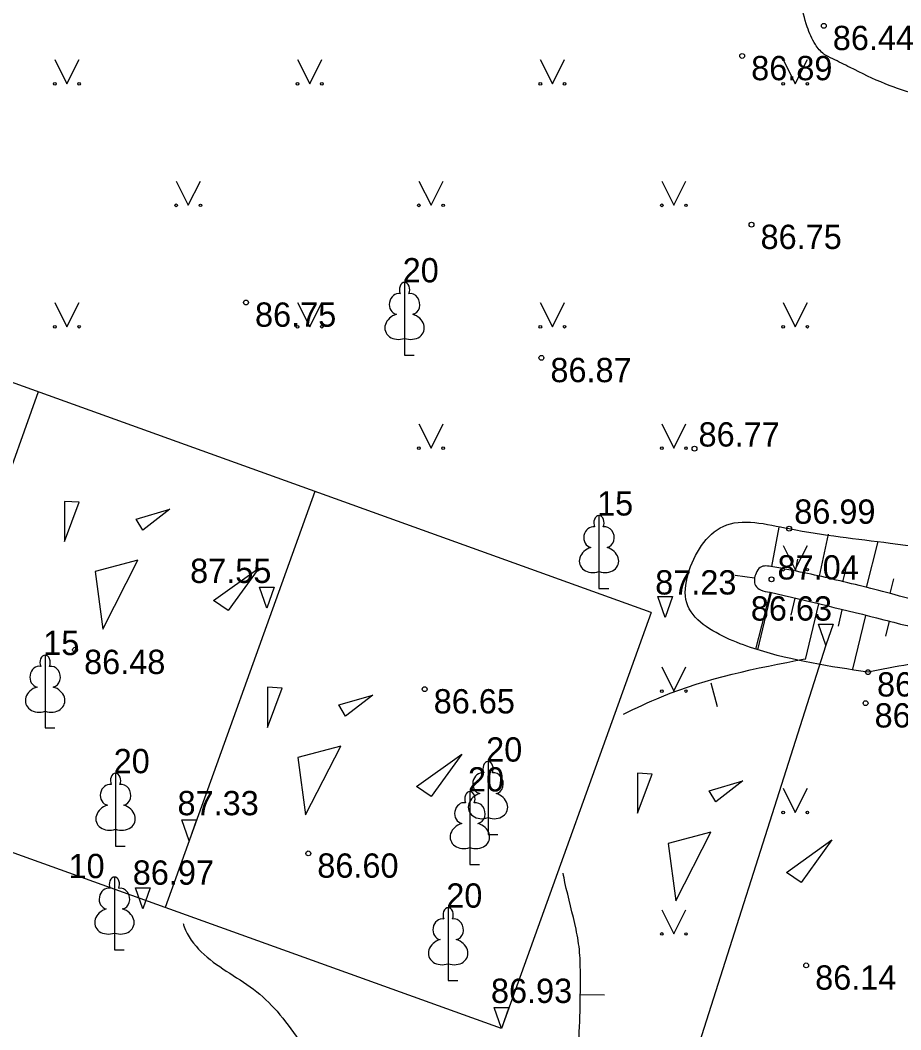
# Model space of a CAD drawing. Extents: x 576692 to 577659, y 273254 to 273799.
# Drawn here: x 577511.54 to 577529.67, y 273408.03 to 273428.81 of the extents above; entities that cross this region are included whole.
import ezdxf

# ---------------------------------------------------------------- set-up
doc = ezdxf.new("R2010")
doc.units = 0
for name, color, linetype in [('APGR_SARK_####_####_#', 7, 'Continuous'), ('ELEK_VADP_VSPR_####_#', 7, 'Continuous'), ('GAZE_ELEM_####_####_#', 7, 'Continuous'), ('GAZE_VADP_VSP2_TKST_#', 7, 'Continuous'), ('GEOD_SITP_####_TKST_#', 7, 'Continuous'), ('HIDT_REZV_####_TKST_#', 7, 'Continuous'), ('LKAN_ELEM_PAST_TKST_#', 7, 'Continuous'), ('RELJ_ELEM_####_####_#', 7, 'Continuous'), ('SAKT_ELEM_####_####_#', 7, 'Continuous')]:
    doc.layers.add(name, color=color, linetype=linetype)

msp = doc.modelspace()

# ---------------------------------------------------------------- linework, layer by layer
at = {"layer": 'ELEK_VADP_VSPR_####_#'}
for centre in [(577498.474, 273401.727), (577500.973, 273398.95)]:
    msp.add_circle(centre, 50, dxfattribs=at)
at = {"layer": 'GAZE_ELEM_####_####_#'}
for p, q in [((577527.016, 273417.562), (577527.166, 273418.374)), ((577527.997, 273417.368), (577528.188, 273418.228)), ((577528.968, 273417.129), (577529.207, 273418.078)), ((577527.507, 273417.468), (577527.555, 273417.719)), ((577528.483, 273417.251), (577528.55, 273417.521)), ((577526.662, 273417.325), (577526.266, 273417.382)), ((577529.453, 273417.007), (577529.528, 273417.309)), ((577526.982, 273417.033), (577526.685, 273415.86)), ((577527.004, 273417.028), (577526.721, 273415.852)), ((577527.49, 273416.911), (577527.407, 273416.563)), ((577527.977, 273416.794), (577527.702, 273415.652)), ((577528.463, 273416.676), (577528.381, 273416.339)), ((577528.949, 273416.559), (577528.682, 273415.452)), ((577529.435, 273416.442), (577529.36, 273416.132))]:
    msp.add_line(p, q, dxfattribs=at)
msp.add_spline([(577526.982, 273417.033), (577526.785, 273417.083), (577526.684, 273417.171), (577526.693, 273417.429), (577526.778, 273417.547), (577527.036, 273417.558), (577528.268, 273417.305), (577529.541, 273416.985), (577530.417, 273416.784), (577531.754, 273416.771), (577533.148, 273417.089), (577533.97, 273417.458), (577535.225, 273418.404), (577535.788, 273419.602), (577536.767, 273420.893), (577539.162, 273421.058), (577540.312, 273419.785), (577540.227, 273418.523), (577539.921, 273417.336), (577539.479, 273416.318), (577538.764, 273415.447), (577538.294, 273415.328), (577537.928, 273415.479), (577537.585, 273416.218), (577537.28, 273416.697), (577536.211, 273417.432), (577535.645, 273417.659), (577535.431, 273417.617), (577533.875, 273416.858), (577533.053, 273416.5), (577532.243, 273416.348), (577531.792, 273416.297), (577530.431, 273416.239), (577529.323, 273416.469), (577526.982, 273417.033)], degree=3, dxfattribs=at)
at = {"layer": 'GAZE_VADP_VSP2_TKST_#'}
for p, q in [((577511.906, 273421.158), (577508.826, 273412.594)), ((577517.603, 273419.109), (577514.523, 273410.546)), ((577524.531, 273416.618), (577521.451, 273408.054))]:
    msp.add_line(p, q, dxfattribs=at)
for points in [[(577524.531, 273416.618), (577500.557, 273425.24)], [(577521.451, 273408.054), (577497.477, 273416.676)], [(577528.13, 273415.947), (577524.895, 273405.79)]]:
    msp.add_lwpolyline(points, dxfattribs=at)
at = {"layer": 'GEOD_SITP_####_TKST_#'}
for p, q in [((577525.897, 273414.677), (577525.768, 273415.16)), ((577523.574, 273408.738), (577523.074, 273408.745))]:
    msp.add_line(p, q, dxfattribs=at)
for points in [[(577530.72, 273427.096), (577529.353, 273427.501), (577528.63, 273427.838), (577528.271, 273428.016), (577528.092, 273428.114), (577527.915, 273428.311), (577527.747, 273428.672), (577527.616, 273429.205), (577527.134, 273432.314), (577527.12, 273432.619), (577527.336, 273432.998), (577527.497, 273433.064), (577529.051, 273433.498), (577530.636, 273434.284), (577532.203, 273435.076), (577532.909, 273435.375)], [(577523.963, 273414.525), (577524.745, 273414.884), (577527.704, 273415.665)], [(577521.099, 273405.115), (577521.493, 273405.425), (577521.733, 273405.519), (577522.004, 273405.556), (577522.263, 273405.619), (577522.467, 273405.788), (577523.016, 273407.451), (577523.075, 273409.14), (577523.06, 273409.618), (577522.985, 273410.098), (577522.758, 273411.059), (577522.718, 273411.251)], [(577514.892, 273410.215), (577514.915, 273410.149), (577515.266, 273409.633), (577515.782, 273409.237), (577516.343, 273408.862), (577516.827, 273408.408), (577517.272, 273407.821), (577517.681, 273407.216), (577518.209, 273405.915), (577518.265, 273405.287), (577518.227, 273404.645), (577517.933, 273403.388), (577516.576, 273399.586), (577516.114, 273398.068), (577516.219, 273397.512), (577516.414, 273397.251), (577516.666, 273397.005), (577517.053, 273396.79), (577517.466, 273396.749), (577518.066, 273396.875)]]:
    msp.add_spline(points, degree=3, dxfattribs=at)
at = {"layer": 'LKAN_ELEM_PAST_TKST_#'}
for p, q in [((577512.25, 273428), (577512.5, 273427.5)), ((577512.5, 273427.5), (577512.75, 273428)), ((577517.25, 273428), (577517.5, 273427.5)), ((577517.5, 273427.5), (577517.75, 273428)), ((577522.25, 273428), (577522.5, 273427.5)), ((577522.5, 273427.5), (577522.75, 273428)), ((577527.25, 273428), (577527.5, 273427.5)), ((577527.5, 273427.5), (577527.75, 273428)), ((577514.75, 273425.5), (577515, 273425)), ((577515, 273425), (577515.25, 273425.5)), ((577519.75, 273425.5), (577520, 273425)), ((577520, 273425), (577520.25, 273425.5)), ((577524.75, 273425.5), (577525, 273425)), ((577525, 273425), (577525.25, 273425.5)), ((577512.25, 273423), (577512.5, 273422.5)), ((577512.5, 273422.5), (577512.75, 273423)), ((577517.25, 273423), (577517.5, 273422.5)), ((577517.5, 273422.5), (577517.75, 273423)), ((577522.25, 273423), (577522.5, 273422.5)), ((577522.5, 273422.5), (577522.75, 273423)), ((577527.25, 273423), (577527.5, 273422.5)), ((577527.5, 273422.5), (577527.75, 273423)), ((577519.454, 273422.261), (577519.454, 273421.914)), ((577519.454, 273421.914), (577519.654, 273421.914)), ((577519.75, 273420.5), (577520, 273420)), ((577520, 273420), (577520.25, 273420.5)), ((577524.75, 273420.5), (577525, 273420)), ((577525, 273420), (577525.25, 273420.5)), ((577512.453, 273418.906), (577512.453, 273418.081)), ((577512.755, 273418.887), (577512.453, 273418.906)), ((577512.453, 273418.081), (577512.755, 273418.887)), ((577513.924, 273418.542), (577514.62, 273418.746)), ((577514.62, 273418.746), (577514.062, 273418.315)), ((577514.062, 273418.315), (577513.924, 273418.542)), ((577527.25, 273418), (577527.5, 273417.5)), ((577527.5, 273417.5), (577527.75, 273418)), ((577513.961, 273417.694), (577513.082, 273417.46)), ((577513.239, 273416.278), (577513.961, 273417.694)), ((577515.52, 273416.862), (577516.453, 273417.532)), ((577516.453, 273417.532), (577515.823, 273416.657)), ((577513.082, 273417.46), (577513.239, 273416.278)), ((577523.458, 273417.461), (577523.458, 273417.114)), ((577523.458, 273417.114), (577523.658, 273417.114)), ((577515.823, 273416.657), (577515.52, 273416.862)), ((577524.75, 273415.5), (577525, 273415)), ((577525, 273415), (577525.25, 273415.5)), ((577516.63, 273415.078), (577516.63, 273414.253)), ((577516.932, 273415.059), (577516.63, 273415.078)), ((577516.63, 273414.253), (577516.932, 273415.059)), ((577518.101, 273414.714), (577518.797, 273414.918)), ((577518.797, 273414.918), (577518.239, 273414.487)), ((577512.051, 273414.588), (577512.051, 273414.241)), ((577518.239, 273414.487), (577518.101, 273414.714)), ((577512.051, 273414.241), (577512.251, 273414.241)), ((577518.138, 273413.866), (577517.259, 273413.632)), ((577517.416, 273412.45), (577518.138, 273413.866)), ((577517.259, 273413.632), (577517.416, 273412.45)), ((577519.697, 273413.034), (577520.63, 273413.704)), ((577520.63, 273413.704), (577520, 273412.829)), ((577524.253, 273413.311), (577524.253, 273412.486)), ((577524.555, 273413.292), (577524.253, 273413.311)), ((577524.253, 273412.486), (577524.555, 273413.292)), ((577525.724, 273412.947), (577526.42, 273413.151)), ((577526.42, 273413.151), (577525.862, 273412.72)), ((577520, 273412.829), (577519.697, 273413.034)), ((577525.862, 273412.72), (577525.724, 273412.947)), ((577527.25, 273413), (577527.5, 273412.5)), ((577527.5, 273412.5), (577527.75, 273413)), ((577521.173, 273412.395), (577521.173, 273412.048)), ((577513.502, 273412.156), (577513.502, 273411.809)), ((577525.761, 273412.099), (577524.882, 273411.865)), ((577525.039, 273410.683), (577525.761, 273412.099)), ((577521.173, 273412.048), (577521.373, 273412.048)), ((577524.882, 273411.865), (577525.039, 273410.683)), ((577527.32, 273411.267), (577528.253, 273411.937)), ((577528.253, 273411.937), (577527.623, 273411.062)), ((577513.502, 273411.809), (577513.702, 273411.809)), ((577520.799, 273411.78), (577520.799, 273411.433)), ((577520.799, 273411.433), (577520.999, 273411.433)), ((577527.623, 273411.062), (577527.32, 273411.267)), ((577524.75, 273410.5), (577525, 273410)), ((577525, 273410), (577525.25, 273410.5)), ((577513.478, 273410.019), (577513.478, 273409.672)), ((577513.478, 273409.672), (577513.678, 273409.672)), ((577520.352, 273409.388), (577520.352, 273409.041)), ((577520.352, 273409.041), (577520.552, 273409.041))]:
    msp.add_line(p, q, dxfattribs=at)
for points in [[(577519.454, 273423.414), (577519.454, 273422.261)], [(577519.544, 273423.182), (577519.543, 273423.183)], [(577523.458, 273418.614), (577523.458, 273417.461)], [(577523.548, 273418.382), (577523.547, 273418.383)], [(577512.051, 273415.741), (577512.051, 273414.588)], [(577512.141, 273415.509), (577512.14, 273415.51)], [(577521.173, 273413.548), (577521.173, 273412.395)], [(577521.263, 273413.316), (577521.262, 273413.317)], [(577513.502, 273413.309), (577513.502, 273412.156)], [(577513.592, 273413.077), (577513.591, 273413.078)], [(577520.799, 273412.933), (577520.799, 273411.78)], [(577520.889, 273412.701), (577520.888, 273412.702)], [(577513.478, 273411.172), (577513.478, 273410.019)], [(577513.568, 273410.94), (577513.567, 273410.941)], [(577520.352, 273410.541), (577520.352, 273409.388)], [(577520.442, 273410.309), (577520.441, 273410.31)]]:
    msp.add_lwpolyline(points, dxfattribs=at)
for centre, radius in [((577512.25, 273427.5), 0.028), ((577512.75, 273427.5), 0.0263), ((577517.25, 273427.5), 0.028), ((577517.75, 273427.5), 0.0263), ((577522.25, 273427.5), 0.028), ((577522.75, 273427.5), 0.0263), ((577527.25, 273427.5), 0.028), ((577527.75, 273427.5), 0.0263), ((577514.75, 273425), 0.028), ((577515.25, 273425), 0.0263), ((577519.75, 273425), 0.028), ((577520.25, 273425), 0.0263), ((577524.75, 273425), 0.028), ((577525.25, 273425), 0.0263), ((577512.25, 273422.5), 0.028), ((577512.75, 273422.5), 0.0263), ((577517.25, 273422.5), 0.028), ((577517.75, 273422.5), 0.0263), ((577522.25, 273422.5), 0.028), ((577522.75, 273422.5), 0.0263), ((577527.25, 273422.5), 0.028), ((577527.75, 273422.5), 0.0263), ((577519.75, 273420), 0.028), ((577520.25, 273420), 0.0263), ((577524.75, 273420), 0.028), ((577525.25, 273420), 0.0263), ((577527.25, 273417.5), 0.028), ((577527.75, 273417.5), 0.0263), ((577524.75, 273415), 0.028), ((577525.25, 273415), 0.0263), ((577527.25, 273412.5), 0.028), ((577527.75, 273412.5), 0.0263), ((577524.75, 273410), 0.028), ((577525.25, 273410), 0.0263)]:
    msp.add_circle(centre, radius, dxfattribs=at)
for centre, major_axis, ratio, start_param, end_param in [((577519.454, 273423.264), (0, -0.15), 0.707107, 3.14537, 5.287485), ((577519.454, 273423.264), (0, -0.15), 0.707107, 0.995701, 3.137816), ((577519.326, 273422.969), (-0.039, -0.212), 0.861323, 3.141593, 6.283185), ((577519.582, 273422.969), (0.039, -0.212), 0.861323, 0, 3.141593), ((577519.364, 273422.507), (0.307, 0.095), 0.814445, 1.570796, 4.752015), ((577519.544, 273422.507), (-0.307, 0.095), 0.814445, 1.531171, 4.712389), ((577523.458, 273418.464), (0, -0.15), 0.707107, 3.14537, 5.287485), ((577523.458, 273418.464), (0, -0.15), 0.707107, 0.995701, 3.137816), ((577523.33, 273418.169), (-0.039, -0.212), 0.861323, 3.141593, 6.283185), ((577523.586, 273418.169), (0.039, -0.212), 0.861323, 0, 3.141593), ((577523.368, 273417.707), (0.307, 0.095), 0.814445, 1.570796, 4.752015), ((577523.548, 273417.707), (-0.307, 0.095), 0.814445, 1.531171, 4.712389), ((577512.051, 273415.591), (0, -0.15), 0.707107, 3.14537, 5.287485), ((577512.051, 273415.591), (0, -0.15), 0.707107, 0.995701, 3.137816), ((577511.923, 273415.296), (-0.039, -0.212), 0.861323, 3.141593, 6.283185), ((577512.179, 273415.296), (0.039, -0.212), 0.861323, 0, 3.141593), ((577511.961, 273414.834), (0.307, 0.095), 0.814445, 1.570796, 4.752015), ((577512.141, 273414.834), (-0.307, 0.095), 0.814445, 1.531171, 4.712389), ((577521.173, 273413.398), (0, -0.15), 0.707107, 3.14537, 5.287485), ((577521.173, 273413.398), (0, -0.15), 0.707107, 0.995701, 3.137816), ((577521.045, 273413.103), (-0.039, -0.212), 0.861323, 3.141593, 6.283185), ((577521.301, 273413.103), (0.039, -0.212), 0.861323, 0, 3.141593), ((577513.502, 273413.159), (0, -0.15), 0.707107, 3.14537, 5.287485), ((577513.502, 273413.159), (0, -0.15), 0.707107, 0.995701, 3.137816), ((577513.374, 273412.864), (-0.039, -0.212), 0.861323, 3.141593, 6.283185), ((577513.63, 273412.864), (0.039, -0.212), 0.861323, 0, 3.141593), ((577520.799, 273412.783), (0, -0.15), 0.707107, 3.14537, 5.287485), ((577520.799, 273412.783), (0, -0.15), 0.707107, 0.995701, 3.137816), ((577520.671, 273412.488), (-0.039, -0.212), 0.861323, 3.141593, 6.283185), ((577521.083, 273412.641), (0.307, 0.095), 0.814445, 1.570796, 4.752015), ((577520.927, 273412.488), (0.039, -0.212), 0.861323, 0, 3.141593), ((577521.263, 273412.641), (-0.307, 0.095), 0.814445, 1.531171, 4.712389), ((577513.412, 273412.402), (0.307, 0.095), 0.814445, 1.570796, 4.752015), ((577513.592, 273412.402), (-0.307, 0.095), 0.814445, 1.531171, 4.712389), ((577520.709, 273412.026), (0.307, 0.095), 0.814445, 1.570796, 4.752015), ((577520.889, 273412.026), (-0.307, 0.095), 0.814445, 1.531171, 4.712389), ((577513.478, 273411.022), (0, -0.15), 0.707107, 3.14537, 5.287485), ((577513.478, 273411.022), (0, -0.15), 0.707107, 0.995701, 3.137816), ((577513.35, 273410.727), (-0.039, -0.212), 0.861323, 3.141593, 6.283185), ((577513.606, 273410.727), (0.039, -0.212), 0.861323, 0, 3.141593), ((577513.388, 273410.265), (0.307, 0.095), 0.814445, 1.570796, 4.752015), ((577513.568, 273410.265), (-0.307, 0.095), 0.814445, 1.531171, 4.712389), ((577520.352, 273410.391), (0, -0.15), 0.707107, 3.14537, 5.287485), ((577520.352, 273410.391), (0, -0.15), 0.707107, 0.995701, 3.137816), ((577520.224, 273410.096), (-0.039, -0.212), 0.861323, 3.141593, 6.283185), ((577520.48, 273410.096), (0.039, -0.212), 0.861323, 0, 3.141593), ((577520.262, 273409.634), (0.307, 0.095), 0.814445, 1.570796, 4.752015), ((577520.442, 273409.634), (-0.307, 0.095), 0.814445, 1.531171, 4.712389)]:
    msp.add_ellipse(centre, major_axis=major_axis, ratio=ratio, start_param=start_param, end_param=end_param, dxfattribs=at)
at = {"layer": 'RELJ_ELEM_####_####_#'}
for points in [[(577516.467, 273417.138), (577516.767, 273417.138), (577516.617, 273416.705)], [(577524.669, 273416.947), (577524.969, 273416.947), (577524.819, 273416.514)], [(577527.98, 273416.38), (577528.28, 273416.38), (577528.13, 273415.947)], [(577514.866, 273412.349), (577515.166, 273412.349), (577515.016, 273411.916)], [(577513.912, 273410.948), (577514.212, 273410.948), (577514.062, 273410.515)], [(577521.301, 273408.487), (577521.601, 273408.487), (577521.451, 273408.054)]]:
    msp.add_lwpolyline(points, close=True, dxfattribs=at)
for centre in [(577528.088, 273428.695), (577526.407, 273428.075), (577526.6, 273424.601), (577516.188, 273423), (577522.272, 273421.859), (577525.425, 273419.991), (577527.376, 273418.344), (577527.011, 273417.301), (577512.668, 273415.851), (577528.999, 273415.388), (577519.868, 273415.04), (577528.949, 273414.75), (577517.471, 273411.658), (577527.725, 273409.353)]:
    msp.add_circle(centre, 0.05, dxfattribs=at)
at = {"layer": 'SAKT_ELEM_####_####_#'}
msp.add_spline([(577528.999, 273415.388), (577530.704, 273415.579), (577533.553, 273415.356), (577534.226, 273415.68), (577534.723, 273415.64), (577535.433, 273414.269), (577536.444, 273413.668), (577539.257, 273413.935), (577541.533, 273416.978), (577542.091, 273419.01), (577541.238, 273422.493), (577540.433, 273424.445), (577537.001, 273424.985), (577535.566, 273422.508), (577534.025, 273420.04), (577531.944, 273418.037), (577529.456, 273418.046), (577527.376, 273418.344), (577526.016, 273418.391), (577525.295, 273417.406), (577525.265, 273416.817), (577526.149, 273416.065), (577526.716, 273415.853), (577528.999, 273415.388)], degree=3, dxfattribs=at)

# ---------------------------------------------------------------- texts
at = {"layer": 'APGR_SARK_####_####_#'}
for s, p in [(' 20', (577519.229, 273423.414)), (' 15', (577523.233, 273418.614)), (' 15', (577511.826, 273415.741)), (' 20', (577520.948, 273413.548)), (' 20', (577513.277, 273413.309)), (' 20', (577520.574, 273412.933)), (' 10', (577512.347, 273411.149)), (' 20', (577520.127, 273410.541))]:
    msp.add_text(s, height=0.5, dxfattribs=at).set_placement(p)
at = {"layer": 'HIDT_REZV_####_TKST_#'}
for s, p in [(' 86.44', (577528.088, 273428.195)), (' 86.89', (577526.407, 273427.575)), (' 86.75', (577526.6, 273424.101)), (' 86.75', (577516.188, 273422.5)), (' 86.87', (577522.272, 273421.359)), (' 86.77', (577525.323, 273420.034)), (' 86.99', (577527.294, 273418.445)), (' 87.55', (577514.851, 273417.226)), (' 87.04', (577526.95, 273417.297)), (' 87.23', (577524.43, 273416.988)), (' 86.63', (577526.399, 273416.451)), (' 86.48', (577512.668, 273415.351)), (' 86.21', (577528.999, 273414.888)), (' 86.65', (577519.868, 273414.54)), (' 86.24', (577528.949, 273414.25)), (' 87.33', (577514.592, 273412.444)), (' 86.60', (577517.471, 273411.158)), (' 86.97', (577513.67, 273411.014)), (' 86.14', (577527.725, 273408.853)), (' 86.93', (577521.047, 273408.58))]:
    msp.add_text(s, height=0.5, dxfattribs=at).set_placement(p)

doc.saveas('drawing.dxf')
